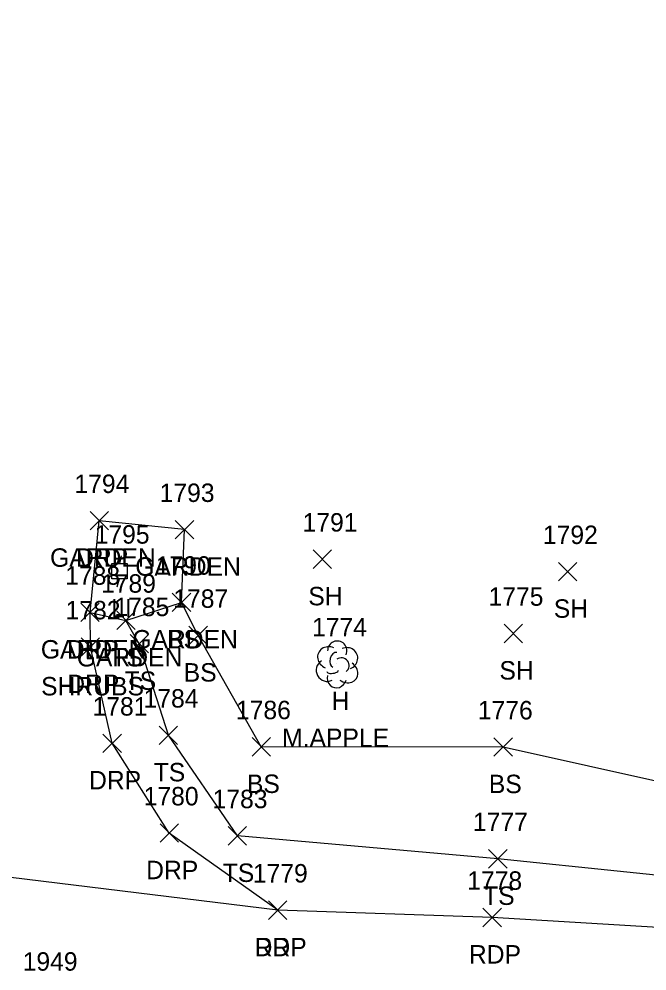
# Model space of a CAD drawing. Extents: x 1462089 to 1464015, y 730534 to 736144.
# Drawn here: x 1463026.5 to 1463094.5, y 735005.8 to 735109.1 of the extents above; entities that cross this region are included whole.
import ezdxf

# ---------------------------------------------------------------- set-up
doc = ezdxf.new("R2010")
doc.units = 0
for name, color, linetype in [('L_A', 7, 'Continuous'), ('L_C', 7, 'Continuous'), ('L_I', 7, 'Continuous'), ('L_TIC', 7, 'Continuous'), ('LAPB', 7, 'Continuous'), ('LELB', 7, 'Continuous'), ('LTD', 7, 'Continuous'), ('P_A', 7, 'Continuous'), ('P_I', 7, 'Continuous'), ('P_TIC', 7, 'Continuous'), ('PET', 7, 'Continuous'), ('R_A', 7, 'Continuous'), ('R_C', 7, 'Continuous'), ('R_I', 7, 'Continuous'), ('R_TIC', 7, 'Continuous'), ('RDP', 7, 'Continuous'), ('U_A', 7, 'Continuous'), ('U_I', 7, 'Continuous'), ('ULP', 7, 'Continuous')]:
    doc.layers.add(name, color=color, linetype=linetype)

msp = doc.modelspace()

# ---------------------------------------------------------------- linework, layer by layer
at = {"layer": 'L_TIC'}
for points in [[(1463034.18, 735053.66), (1463036.18, 735055.66)], [(1463036.18, 735053.66), (1463034.18, 735055.66)], [(1463043.41, 735052.69), (1463045.41, 735054.69)], [(1463045.41, 735052.69), (1463043.41, 735054.69)], [(1463058.34, 735049.48), (1463060.34, 735051.48)], [(1463060.34, 735049.48), (1463058.34, 735051.48)], [(1463084.94, 735048.13), (1463086.94, 735050.13)], [(1463086.94, 735048.13), (1463084.94, 735050.13)], [(1463043.09, 735044.8), (1463045.09, 735046.8)], [(1463045.09, 735044.8), (1463043.09, 735046.8)], [(1463043.09, 735044.8), (1463045.09, 735046.8)], [(1463045.09, 735044.8), (1463043.09, 735046.8)], [(1463033.18, 735043.71), (1463035.18, 735045.71)], [(1463035.18, 735043.71), (1463033.18, 735045.71)], [(1463037.07, 735042.85), (1463039.07, 735044.85)], [(1463039.07, 735042.85), (1463037.07, 735044.85)], [(1463037.07, 735042.85), (1463039.07, 735044.85)], [(1463039.07, 735042.85), (1463037.07, 735044.85)], [(1463044.89, 735041.21), (1463046.89, 735043.21)], [(1463046.89, 735041.21), (1463044.89, 735043.21)], [(1463079.05, 735041.43), (1463081.05, 735043.43)], [(1463081.05, 735041.43), (1463079.05, 735043.43)], [(1463038.52, 735040.31), (1463040.52, 735042.31)], [(1463040.52, 735040.31), (1463038.52, 735042.31)], [(1463041.67, 735030.39), (1463043.67, 735032.39)], [(1463043.67, 735030.39), (1463041.67, 735032.39)], [(1463051.74, 735029.13), (1463053.74, 735031.13)], [(1463053.74, 735029.13), (1463051.74, 735031.13)], [(1463077.95, 735029.11), (1463079.95, 735031.11)], [(1463079.95, 735029.11), (1463077.95, 735031.11)], [(1463049.15, 735019.48), (1463051.15, 735021.48)], [(1463051.15, 735019.48), (1463049.15, 735021.48)], [(1463077.36, 735016.99), (1463079.36, 735018.99)], [(1463079.36, 735016.99), (1463077.36, 735018.99)]]:
    msp.add_lwpolyline(points, dxfattribs=at)
at = {"layer": 'LAPB'}
msp.add_lwpolyline([(1463034.18, 735044.71), (1463038.07, 735043.85), (1463044.09, 735045.8), (1463044.41, 735053.69), (1463035.18, 735054.66)], dxfattribs=at)
at = {"layer": 'LELB'}
for points in [[(1463231.13, 735553.2), (1463219.73, 735499.35), (1463218.06, 735477.58), (1463219.62, 735467.62), (1463217.32, 735453.77), (1463213, 735412.76), (1463211.19, 735365.65), (1463207.57, 735319.53), (1463204.72, 735284.77), (1463200.75, 735235.74), (1463198.61, 735200.32), (1463196.89, 735152.33), (1463195.26, 735093.48), (1463195.54, 735049.62), (1463191.11, 735032.92), (1463186.38, 735026.08), (1463169.01, 735015.93), (1463152.22, 735012.41), (1463106.31, 735015.09), (1463078.36, 735017.99), (1463050.15, 735020.48), (1463042.67, 735031.39), (1463039.52, 735041.31), (1463038.07, 735043.85)], [(1463192.57, 735200.99), (1463190.63, 735151.59), (1463189.79, 735093.98), (1463193.34, 735049.55), (1463191.11, 735032.92), (1463185.07, 735027.27), (1463168.64, 735020.12), (1463152.72, 735019.65), (1463107.01, 735023.84), (1463078.95, 735030.11), (1463052.74, 735030.13), (1463045.89, 735042.21), (1463044.09, 735045.8)]]:
    msp.add_lwpolyline(points, dxfattribs=at)
at = {"layer": 'LTD'}
msp.add_line((1463060.92, 735039.12), (1463060.92, 735039.12), dxfattribs=at)
msp.add_line((1463060.92, 735039.12), (1463060.92, 735039.12), dxfattribs=at)
msp.add_arc((1463060.97, 735040.56), 1.05, 335.5272, 180.9563, dxfattribs=at)
for centre, major_axis, ratio, start_param, end_param in [((1463060.13, 735039.79), (1.21, -0.51), 0.895232, 1.570796, 4.712389), ((1463061.96, 735039.71), (-1.14, -0.48), 0.949671, 1.570796, 4.712389), ((1463060.71, 735039.58), (-0.208, -0.792), 0.645439, 3.141593, 6.283185), ((1463061.42, 735038.96), (-0.5, 0.667), 0.989748, 3.141593, 6.283185), ((1463059.84, 735038.41), (0.58, -1.04), 0.959034, 3.141593, 6.283185), ((1463061.92, 735038.29), (-1.09, 0.79), 0.841452, 1.570796, 4.712389), ((1463060.92, 735037.62), (0.26, 1.06), 0.942809, 1.570796, 4.712389), ((1463060.46, 735038.37), (-0.625, -0.083), 0.423636, 0, 3.141593)]:
    msp.add_ellipse(centre, major_axis=major_axis, ratio=ratio, start_param=start_param, end_param=end_param, dxfattribs=at)
at = {"layer": 'P_TIC'}
for points in [[(1463053.52, 735011.42), (1463055.52, 735013.42)], [(1463055.52, 735011.42), (1463053.52, 735013.42)], [(1463076.75, 735010.63), (1463078.75, 735012.63)], [(1463078.75, 735010.63), (1463076.75, 735012.63)]]:
    msp.add_lwpolyline(points, dxfattribs=at)
at = {"layer": 'PET'}
msp.add_lwpolyline([(1463197.66, 735039.49), (1463192.06, 735030.17), (1463185.14, 735022.79), (1463178.78, 735017.38), (1463166.07, 735010.03), (1463151.41, 735008.41), (1463105.92, 735009.91), (1463077.75, 735011.63), (1463054.52, 735012.42), (1463018.78, 735016.79), (1462981.48, 735020.92), (1462957.35, 735023.3), (1462938.48, 735025.54), (1462893.76, 735030.11)], dxfattribs=at)
at = {"layer": 'R_TIC'}
for points in [[(1463034.18, 735053.66), (1463036.18, 735055.66)], [(1463036.18, 735053.66), (1463034.18, 735055.66)], [(1463033.18, 735043.71), (1463035.18, 735045.71)], [(1463035.18, 735043.71), (1463033.18, 735045.71)], [(1463033.22, 735039.96), (1463035.22, 735041.96)], [(1463035.22, 735039.96), (1463033.22, 735041.96)], [(1463035.58, 735029.52), (1463037.58, 735031.52)], [(1463037.58, 735029.52), (1463035.58, 735031.52)], [(1463041.77, 735019.78), (1463043.77, 735021.78)], [(1463043.77, 735019.78), (1463041.77, 735021.78)], [(1463053.52, 735011.42), (1463055.52, 735013.42)], [(1463055.52, 735011.42), (1463053.52, 735013.42)]]:
    msp.add_lwpolyline(points, dxfattribs=at)
at = {"layer": 'RDP'}
msp.add_lwpolyline([(1463054.52, 735012.42), (1463042.77, 735020.78), (1463036.58, 735030.52), (1463034.22, 735040.96), (1463034.18, 735044.71), (1463035.18, 735054.66)], dxfattribs=at)
at = {"layer": 'ULP'}
for p, q in [((1463037.54, 735050.84), (1463037.37, 735050)), ((1463036.54, 735048.34), (1463036.54, 735050)), ((1463036.54, 735050), (1463038.2, 735050)), ((1463037.37, 735049.17), (1463037.37, 735049.17)), ((1463038.2, 735050), (1463038.2, 735048.34)), ((1463038.2, 735048.34), (1463036.54, 735048.34)), ((1463037.12, 735047.5), (1463037.37, 735048.34))]:
    msp.add_line(p, q, dxfattribs=at)

# ---------------------------------------------------------------- texts
at = {"layer": 'L_A'}
for s, p in [('GARDEN', (1463029.85, 735049.66)), ('GARDEN', (1463039.08, 735048.69)), ('SH', (1463057.83, 735045.48)), ('SH', (1463084.43, 735044.13)), ('GARDEN', (1463038.76, 735040.8)), ('BS', (1463042.53, 735040.8)), ('GARDEN', (1463028.85, 735039.71)), ('GARDEN', (1463032.74, 735038.85)), ('TS', (1463036.48, 735038.85)), ('BS', (1463044.33, 735037.21)), ('SH', (1463078.54, 735037.43)), ('TS', (1463037.93, 735036.31)), ('H', (1463060.36, 735034.12)), ('TS', (1463041.08, 735026.39)), ('BS', (1463051.18, 735025.13)), ('BS', (1463077.39, 735025.11)), ('TS', (1463048.56, 735015.48)), ('TS', (1463076.77, 735012.99))]:
    msp.add_text(s, height=2, dxfattribs=at).set_placement(p)
at = {"layer": 'L_C'}
msp.add_text('M.APPLE', height=2, dxfattribs=at).set_placement((1463054.99, 735030.12))
at = {"layer": 'L_I'}
for s, p in [('1794', (1463032.49, 735057.66)), ('1793', (1463041.72, 735056.69)), ('1791', (1463057.21, 735053.48)), ('1792', (1463083.25, 735052.13)), ('1790', (1463041.31, 735048.8)), ('1790', (1463041.31, 735048.8)), ('1788', (1463031.49, 735047.71)), ('1789', (1463035.37, 735046.85)), ('1789', (1463035.37, 735046.85)), ('1787', (1463043.2, 735045.21)), ('1775', (1463077.36, 735045.43)), ('1785', (1463036.82, 735044.31)), ('1774', (1463058.23, 735042.12)), ('1784', (1463039.98, 735034.39)), ('1786', (1463049.99, 735033.13)), ('1776', (1463076.2, 735033.11)), ('1783', (1463047.46, 735023.48)), ('1777', (1463075.67, 735020.99))]:
    msp.add_text(s, height=2, dxfattribs=at).set_placement(p)
at = {"layer": 'P_A'}
for p in [(1463052.01, 735007.42), (1463075.23, 735006.63)]:
    msp.add_text('RDP', height=2, dxfattribs=at).set_placement(p)
at = {"layer": 'P_I'}
for s, p in [('1779', (1463051.82, 735015.42)), ('1778', (1463075.05, 735014.63)), ('1949', (1463026.88, 735005.86))]:
    msp.add_text(s, height=2, dxfattribs=at).set_placement(p)
at = {"layer": 'R_A'}
for p in [(1463032.67, 735049.66), (1463031.67, 735039.71), (1463031.71, 735035.96), (1463034.07, 735025.52), (1463040.26, 735015.78), (1463052.01, 735007.42)]:
    msp.add_text('DRP', height=2, dxfattribs=at).set_placement(p)
at = {"layer": 'R_C'}
msp.add_text('SHRUBS', height=2, dxfattribs=at).set_placement((1463028.88, 735035.71))
at = {"layer": 'R_I'}
for s, p in [('1794', (1463032.49, 735057.66)), ('1788', (1463031.49, 735047.71)), ('1782', (1463031.53, 735043.96)), ('1781', (1463034.45, 735033.52)), ('1780', (1463039.99, 735023.78)), ('1779', (1463051.82, 735015.42))]:
    msp.add_text(s, height=2, dxfattribs=at).set_placement(p)
at = {"layer": 'U_A'}
msp.add_text('LI', height=2, dxfattribs=at).set_placement((1463036.47, 735044.17))
at = {"layer": 'U_I'}
msp.add_text('1795', height=2, dxfattribs=at).set_placement((1463034.68, 735052.17))

doc.saveas('drawing.dxf')
